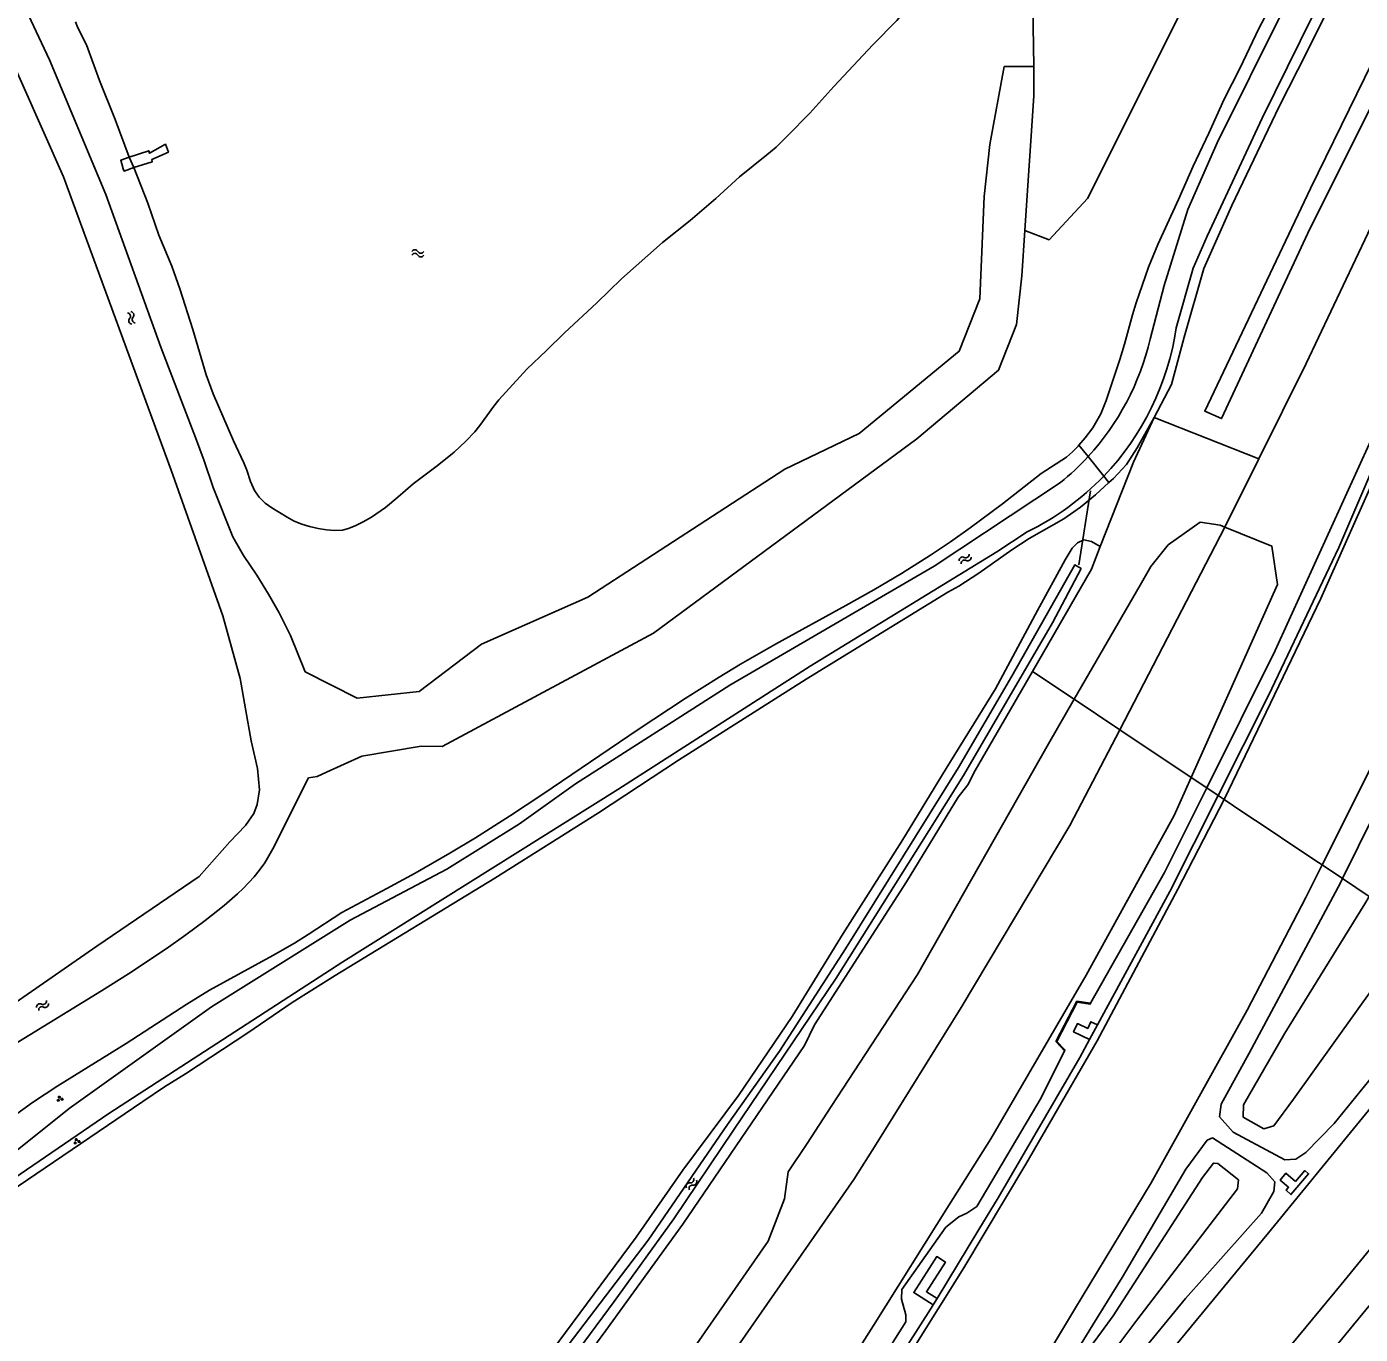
# Model space of a CAD drawing. Extents: x 135990 to 139000, y 393500 to 396000.
# Drawn here: x 136346 to 136512.1, y 395550.4 to 395713.3 of the extents above; entities that cross this region are included whole.
import ezdxf

# ---------------------------------------------------------------- set-up
doc = ezdxf.new("R2010")
doc.units = 0
for name, color, linetype in [('gg-knt-BGT kruinlijn', 7, 'Continuous'), ('gg-knt-bronhoudergrens', 7, 'Continuous'), ('gg-kntw-bovenkant insteek waterloop', 7, 'Continuous'), ('gg-kntw-waterlijn', 7, 'Continuous'), ('gg-kwrk-duiker nz buis', 7, 'Continuous'), ('gg-kwrk-steiger', 7, 'Continuous'), ('gt-symb-groenvak', 7, 'Continuous'), ('gt-symb-watersymbool', 7, 'Continuous'), ('gx-grn-maaiveld', 7, 'Continuous')]:
    doc.layers.add(name, color=color, linetype=linetype)

# ---------------------------------------------------------------- blocks, each defined once
blk = doc.blocks.new('gt0-WA')
at = {"layer": 'gt-symb-watersymbool'}
for centre, start, end in [((-0.32, 0.02), 28.0725, 151.9275), ((0.43, 0.42), 208.0725, 331.9275), ((-0.32, -0.43), 28.0725, 151.9275), ((0.43, -0.03), 208.0725, 331.9275)]:
    blk.add_arc(centre, 0.425, start, end, dxfattribs=at)
blk = doc.blocks.new('gt0-GRVAK')
at = {"layer": 'gt-symb-groenvak'}
for p, q in [((-0.11, 0.19), (-0.23, 0.24)), ((-0.18, 0.15), (0.09, 0.15)), ((-0.09, 0.21), (-0.16, 0.32)), ((-0.05, 0.21), (-0.05, 0.39)), ((0, 0.21), (0.06, 0.32)), ((0.01, 0.19), (0.13, 0.24)), ((0.26, -0.05), (0.2, 0.06)), ((0.3, -0.05), (0.3, 0.13)), ((0.35, -0.05), (0.41, 0.06)), ((-0.25, -0.23), (-0.36, -0.18)), ((-0.32, -0.26), (-0.05, -0.26)), ((-0.23, -0.21), (-0.29, -0.09)), ((-0.18, -0.2), (-0.18, -0.02)), ((-0.14, -0.21), (-0.07, -0.09)), ((-0.12, -0.23), (0, -0.18)), ((0.24, -0.07), (0.12, -0.02)), ((0.17, -0.11), (0.44, -0.11)), ((0.37, -0.07), (0.49, -0.02))]:
    blk.add_line(p, q, dxfattribs=at)

msp = doc.modelspace()

# ---------------------------------------------------------------- linework, layer by layer
at = {"layer": 'gg-knt-BGT kruinlijn'}
for p, q in [((136501.549, 395635.536), (136513.445, 395661.703)), ((136493.011, 395618.434), (136501.549, 395635.536)), ((136521.897, 395631.421), (136509.92, 395607.138)), ((136493.011, 395618.434), (136487.744, 395607.882)), ((136487.744, 395607.882), (136478.517, 395591.61)), ((136498.301, 395585.401), (136509.659, 395606.609)), ((136509.92, 395607.138), (136509.659, 395606.609)), ((136525.296, 395596.866), (136508.887, 395576.627)), ((136474.217, 395586.831), (136476.816, 395591.874)), ((136476.816, 395591.874), (136478.517, 395591.61)), ((136475.295, 395585.697), (136472.382, 395579.85)), ((136475.295, 395585.697), (136474.217, 395586.831)), ((136494.815, 395579.029), (136498.301, 395585.401)), ((136472.382, 395579.85), (136464.347, 395566.3)), ((136494.605, 395577.476), (136494.815, 395579.029)), ((136496.309, 395575.541), (136494.605, 395577.476)), ((136508.887, 395576.627), (136505.367, 395573.028)), ((136490.415, 395570.932), (136493.074, 395574.569)), ((136493.074, 395574.569), (136493.721, 395574.851)), ((136493.721, 395574.851), (136500.479, 395570.491)), ((136502.753, 395572.089), (136496.309, 395575.541)), ((136505.367, 395573.028), (136504.122, 395572.189)), ((136482.464, 395557.429), (136490.415, 395570.932)), ((136504.122, 395572.189), (136502.753, 395572.089)), ((136500.479, 395570.491), (136501.482, 395569.383)), ((136501.482, 395569.383), (136501.384, 395568.17)), ((136501.384, 395568.17), (136499.842, 395565.47)), ((136464.347, 395566.3), (136463.135, 395565.451)), ((136462.119, 395565.005), (136460.517, 395563.714)), ((136463.135, 395565.451), (136462.119, 395565.005)), ((136499.842, 395565.47), (136490.369, 395554.825)), ((136460.517, 395563.714), (136457.996, 395560.187)), ((136457.996, 395560.187), (136455.039, 395555.972)), ((136478.836, 395551.569), (136482.464, 395557.429)), ((136455.039, 395555.972), (136454.96, 395554.762)), ((136454.96, 395554.762), (136455.534, 395552.82)), ((136490.369, 395554.825), (136484.093, 395547.19)), ((136455.534, 395552.82), (136455.515, 395551.909)), ((136455.515, 395551.909), (136450.388, 395543.832))]:
    msp.add_line(p, q, dxfattribs=at)
at = {"layer": 'gg-knt-bronhoudergrens'}
msp.add_line((136471.469, 395708.315), (136471.355, 395715.806), dxfattribs=at)
for points in [[(136553.159, 395866.573), (136552.143, 395865.388), (136549.043, 395860.098), (136545.943, 395854.807), (136539.157, 395844.184), (136532.37, 395833.561), (136528.544, 395817.14), (136538.237, 395810.443), (136527.31, 395790.176), (136502.726, 395741.006), (136478.141, 395691.837), (136473.383, 395686.726), (136470.347, 395687.862)], [(136479.739, 395648.507), (136483.89, 395659.016), (136486.456, 395664.58)]]:
    msp.add_lwpolyline(points, dxfattribs=at)
at = {"layer": 'gg-kntw-bovenkant insteek waterloop'}
for p, q in [((136467.789, 395708.315), (136471.469, 395708.315)), ((136358.771, 395696.995), (136359.345, 395695.738))]:
    msp.add_line(p, q, dxfattribs=at)
for points in [[(136438.206, 395697.288), (136438.673, 395697.685), (136439.345, 395698.255), (136440.793, 395699.663), (136443.538, 395702.499), (136446.545, 395705.808), (136451.423, 395710.982), (136454.404, 395714.03), (136455.698, 395715.556), (136456.47, 395716.585), (136457.595, 395718.239), (136459.25, 395720.894), (136463.159, 395727.63)], [(136344.876, 395717.541), (136348.839, 395709.124), (136355.852, 395692.374), (136362.703, 395673.334), (136367.028, 395662.076), (136368.096, 395659.198), (136369.227, 395655.864), (136371.676, 395649.706), (136372.989, 395647.392), (136374.66, 395644.931), (136376.13, 395642.568), (136377.443, 395640.254), (136378.866, 395637.433), (136380.694, 395632.908)], [(136352.072, 395713.862), (136352.367, 395713.102), (136353.431, 395710.998), (136355.045, 395706.567), (136356.997, 395701.678), (136358.771, 395696.995)], [(136339.886, 395588.487), (136354.707, 395598.719), (136367.46, 395607.387), (136371.297, 395611.727), (136373.243, 395613.745), (136374.283, 395615.237), (136374.72, 395616.364), (136374.991, 395618.199), (136374.741, 395620.837), (136373.967, 395624.28), (136373.232, 395628.283), (136372.601, 395632.084), (136370.425, 395639.873), (136363.998, 395658.006), (136350.574, 395694.566), (136343.049, 395711.51)], [(136394.883, 395630.449), (136402.661, 395636.325), (136415.916, 395642.201), (136440.442, 395658.161), (136449.718, 395662.587), (136462.18, 395672.83), (136464.719, 395679.341), (136465.266, 395692.113), (136465.978, 395698.588), (136467.789, 395708.315)], [(136471.469, 395708.315), (136471.469, 395704.635), (136470.347, 395687.862)], [(136438.206, 395697.288), (136434.782, 395694.564), (136431.843, 395691.868), (136428.645, 395689.128), (136425.218, 395686.359), (136420.111, 395681.844), (136417.04, 395678.875), (136413.01, 395675.144), (136410.763, 395672.932), (136408.315, 395670.6), (136404.829, 395666.79), (136404.179, 395666.001), (136402.442, 395663.581), (136401.812, 395662.805), (136400.699, 395661.617), (136399.231, 395660.259), (136397.149, 395658.539), (136394.133, 395656.314), (136392.232, 395654.653), (136390.683, 395653.385), (136388.941, 395652.181), (136387.913, 395651.575), (136387.014, 395651.111), (136386.08, 395650.742), (136385.338, 395650.563), (136384.343, 395650.498), (136383.339, 395650.573), (136382.316, 395650.738), (136381.212, 395650.997), (136380.254, 395651.292), (136379.329, 395651.669), (136378.439, 395652.148), (136376.512, 395653.335), (136375.701, 395653.918), (136374.955, 395654.659), (136374.378, 395655.483), (136373.874, 395656.621), (136373.404, 395658.023), (136373.029, 395658.95), (136371.772, 395661.657), (136369.209, 395667.522), (136368.361, 395669.878), (136366.701, 395675.536), (136365.067, 395680.595), (136364.075, 395683.427), (136362.454, 395687.308), (136361.092, 395691.28), (136359.345, 395695.738)], [(136470.347, 395687.862), (136469.969, 395682.211), (136469.315, 395676.162), (136467.056, 395670.454), (136456.896, 395661.924), (136424.077, 395637.699), (136397.757, 395623.612)], [(136460.75, 395642.802), (136462.133, 395643.564), (136464.595, 395645.184), (136468.713, 395648.105), (136470.873, 395649.517), (136475.204, 395651.934), (136477.261, 395653.394), (136479.166, 395654.954)], [(136374.17, 395500), (136387.313, 395516.45), (136398.132, 395531.235), (136406.085, 395541.138), (136421.919, 395562.47), (136427.716, 395570.809), (136434.662, 395580.136), (136441.347, 395589.966), (136447.722, 395600.299), (136455.037, 395611.817), (136460.562, 395620.864), (136466.688, 395630.786), (136471.905, 395640.538), (136475.349, 395646.853), (136476.238, 395648.292), (136476.887, 395648.965), (136477.696, 395649.335), (136478.667, 395649.15), (136479.739, 395648.507)], [(136460.75, 395642.802), (136443.083, 395631.972), (136427.18, 395621.904), (136417.239, 395615.338), (136404.3, 395607.176), (136384.404, 395595.087)], [(136394.883, 395630.449), (136387.169, 395629.606), (136380.694, 395632.908)], [(136383.339, 395620.383), (136387.76, 395622.399), (136395.126, 395623.636), (136397.757, 395623.612)], [(136383.339, 395620.383), (136382.179, 395619.854), (136381.115, 395619.682), (136376.649, 395610.831), (136375.638, 395609.107), (136374.968, 395608.15), (136374.341, 395607.375), (136372.965, 395605.922), (136372.232, 395605.233), (136370.584, 395603.795), (136368.241, 395601.913), (136365.833, 395600.125), (136363.377, 395598.406), (136358.673, 395595.287), (136355.296, 395593.142), (136337.407, 395582.197), (136325.04, 395574.344), (136319.272, 395570.852), (136314.081, 395567.84), (136311.698, 395567.13), (136310.852, 395567.163), (136309.883, 395567.427), (136309.23, 395567.667)], [(136360.438, 395579.353), (136363.15, 395581.181), (136365.764, 395582.804), (136373.552, 395587.927), (136379.075, 395591.687), (136384.404, 395595.087)], [(136360.438, 395579.353), (136338.287, 395564.331), (136327.676, 395557.894), (136315.262, 395551.208)]]:
    msp.add_lwpolyline(points, dxfattribs=at)
at = {"layer": 'gg-kntw-waterlijn'}
for points in [[(136556.57, 395819.16), (136544.574, 395793.079), (136531.835, 395766.351), (136519.374, 395740.19), (136510.959, 395724.27), (136499.898, 395701.864), (136493.078, 395687.162), (136491.321, 395683.164), (136489.207, 395675.745)], [(136521.88, 395753.913), (136510.261, 395730.707), (136502.504, 395715.214), (136494.29, 395698.809), (136490.631, 395690.48), (136487.715, 395681.011), (136485.942, 395674.353)], [(136474.772, 395656.464), (136459.065, 395646.072), (136433.586, 395631.249), (136414.358, 395618.965), (136407.394, 395613.981), (136398.324, 395608.303), (136386.303, 395601.98), (136369.033, 395591.161), (136351.262, 395578.519), (136343.539, 395572.299), (136327.574, 395561.894), (136315.91, 395555.314)], [(136470.623, 395650.315), (136466.86, 395647.851), (136443.591, 395633.621), (136419.654, 395618.241), (136385.364, 395596.789), (136356.221, 395577.885), (136338.027, 395565.447), (136325.686, 395557.956), (136317.642, 395553.488)], [(136396.173, 395526.364), (136423.403, 395562.106), (136433.285, 395576.494), (136439.799, 395585.654), (136448.003, 395598.399), (136462.059, 395620.981), (136468.717, 395632.341), (136476.554, 395646.209), (136477.35, 395645.759), (136473.782, 395638.985), (136462.706, 395619.974), (136458.378, 395613.089), (136446.833, 395594.723), (136434.053, 395575.783), (136426.624, 395564.774), (136419.178, 395554.452), (136408.208, 395539.64)]]:
    msp.add_lwpolyline(points, dxfattribs=at)
at = {"layer": 'gg-kwrk-duiker nz buis'}
msp.add_line((136477.085, 395646.206), (136478.522, 395655.449), dxfattribs=at)
at = {"layer": 'gg-kwrk-steiger'}
for points in [[(136359.345, 395695.738), (136361.632, 395696.444), (136361.57, 395696.695), (136363.65, 395697.649), (136363.277, 395698.608), (136361.306, 395697.504), (136361.2, 395697.808), (136358.771, 395696.995)], [(136358.771, 395696.995), (136357.714, 395696.627), (136358.008, 395695.547), (136358.114, 395695.282), (136359.345, 395695.738)]]:
    msp.add_lwpolyline(points, dxfattribs=at)
at = {"layer": 'gx-grn-maaiveld'}
for p, q in [((136486.456, 395664.58), (136499.501, 395659.418)), ((136478.222, 395659.706), (136477.078, 395661.129)), ((136478.222, 395659.706), (136480.173, 395657.278)), ((136499.501, 395659.418), (136495.275, 395650.903)), ((136480.173, 395657.278), (136480.821, 395656.471)), ((136480.821, 395656.471), (136479.166, 395654.954)), ((136482.164, 395625.681), (136495.275, 395650.903)), ((136479.739, 395648.507), (136478.63, 395645.7)), ((136471.281, 395632.951), (136478.63, 395645.7)), ((136476.486, 395629.473), (136484.707, 395643.69)), ((136471.281, 395632.951), (136464.155, 395620.587)), ((136471.281, 395632.951), (136476.486, 395629.473)), ((136482.164, 395625.681), (136476.486, 395629.473)), ((136482.164, 395625.681), (136491.059, 395619.738)), ((136491.059, 395619.738), (136493.011, 395618.434)), ((136493.011, 395618.434), (136494.43, 395617.486)), ((136495.172, 395616.99), (136494.43, 395617.486)), ((136509.92, 395607.138), (136507.377, 395608.837)), ((136509.92, 395607.138), (136513.245, 395604.916)), ((136478.412, 395587.108), (136479.395, 395588.918)), ((136459.407, 395554.821), (136458.925, 395554.026)), ((136469.654, 395536.735), (136478.836, 395551.569))]:
    msp.add_line(p, q, dxfattribs=at)
for points in [[(136565.729, 395804.645), (136565.679, 395804.56), (136551.318, 395779.088), (136536.003, 395749.092), (136521.377, 395719.241), (136505.598, 395687.558), (136494.859, 395664.444), (136492.759, 395665.354), (136505.934, 395693.092), (136523.25, 395728.529), (136542.008, 395767.383), (136553.212, 395788.647), (136568.245, 395815.28), (136589.059, 395847.94), (136607.889, 395874.851), (136625.565, 395898.642), (136636.679, 395912.313)], [(136499.501, 395659.418), (136505.391, 395671.284), (136519.229, 395700.457), (136536.001, 395739.44), (136547.638, 395765.669), (136563.734, 395796.125), (136580.19, 395824.26), (136595.047, 395847.732), (136615.276, 395876.838), (136631.111, 395897.001), (136641.697, 395909.163)], [(136507.377, 395608.837), (136519.506, 395633.06), (136530.411, 395657.436), (136545.131, 395692.554), (136556.872, 395718.434), (136570.768, 395745.667), (136588.694, 395775.524), (136605.941, 395800.538), (136624.066, 395823.529), (136639.596, 395841.273), (136661.918, 395864.109), (136681.853, 395882.145)], [(136570.98, 395840.619), (136560.46, 395821.748), (136548.876, 395798.508), (136535.145, 395770.927), (136523.766, 395746.513), (136504.353, 395707.889), (136502.048, 395703.303), (136496.141, 395690.98), (136492.653, 395683.133), (136490.206, 395674.567), (136488.627, 395668.685), (136486.456, 395664.58)], [(136477.078, 395661.129), (136477.859, 395662.027), (136478.8, 395663.297), (136479.33, 395664.147), (136479.799, 395665.03), (136480.49, 395666.696), (136482.168, 395671.81), (136482.745, 395673.725), (136483.746, 395677.352), (136484.219, 395678.881), (136485.756, 395683.324), (136486.9, 395686.126), (136489.489, 395691.74), (136491.296, 395695.89), (136493.259, 395699.992), (136495.164, 395704.246), (136497.178, 395708.146), (136499.495, 395713.014), (136501.361, 395716.579), (136505.665, 395725.054), (136510.769, 395735.486), (136513.75, 395741.118)], [(136516.902, 395665.743), (136509.454, 395648.401), (136500.693, 395629.934), (136494.43, 395617.486)], [(136517.621, 395665.574), (136516.477, 395662.844), (136507.207, 395642.028), (136495.172, 395616.99)], [(136480.821, 395656.471), (136481.371, 395656.976), (136483.018, 395658.734), (136484.359, 395660.792), (136486.456, 395664.58)], [(136477.078, 395661.129), (136476.978, 395661.014), (136476.276, 395660.299), (136475.522, 395659.641), (136472.399, 395657.583), (136467.563, 395653.804), (136463.551, 395650.813), (136461.1, 395649.085), (136458.61, 395647.417), (136454.976, 395645.141), (136451.529, 395643.116), (136448.043, 395641.153), (136439.276, 395636.324), (136434.934, 395633.84), (136432.242, 395632.224), (136428.008, 395629.565), (136422.162, 395625.714), (136410.3, 395617.66), (136406.129, 395614.899), (136401.911, 395612.218), (136398.724, 395610.291), (136394.383, 395607.817), (136390.869, 395605.906), (136385.233, 395602.93), (136381.059, 395600.174), (136379.364, 395599.115), (136376.665, 395597.545), (136370.505, 395594.215), (136368.764, 395593.232), (136365.931, 395591.508), (136358.392, 395586.586), (136349.879, 395581.327), (136346.73, 395579.258), (136344.29, 395577.52)], [(136484.707, 395643.69), (136486.055, 395646.022), (136488.219, 395648.721), (136492.2, 395651.553), (136494.669, 395651.148), (136495.275, 395650.903)], [(136491.059, 395619.738), (136501.806, 395643.768), (136501.125, 395648.533), (136495.275, 395650.903)], [(136374.469, 395474.076), (136387.516, 395489.339), (136392.261, 395495.984), (136393.267, 395499.841), (136407.298, 395518.294), (136423.343, 395540.345), (136438.368, 395561.992), (136440.388, 395567.268), (136440.85, 395570.624), (136443.245, 395574.159), (136446.223, 395578.734), (136456.951, 395595.214), (136473.285, 395623.937), (136476.486, 395629.473)], [(136482.164, 395625.681), (136475.948, 395613.758), (136462.432, 395591.08), (136451.811, 395574.079), (136449.049, 395569.658), (136432.576, 395546.029), (136407.632, 395511.683), (136388.863, 395488.284), (136374.469, 395474.076)], [(136464.155, 395620.587), (136463.242, 395618.836), (136462.033, 395617.283), (136455.607, 395606.743), (136444.127, 395588.909), (136442.901, 395586.347), (136427.733, 395564.101), (136418.139, 395550.866), (136397.438, 395522.687), (136395.555, 395519.998), (136386.669, 395508.271)], [(136378.958, 395451.614), (136390.908, 395464.823), (136404.293, 395481.764), (136419.906, 395502.912), (136430.359, 395517.958), (136436.731, 395528.278), (136451.494, 395551.488), (136460.928, 395566.485), (136466.119, 395574.735), (136477.988, 395595.118), (136488.933, 395614.983), (136491.059, 395619.738)], [(136479.395, 395588.918), (136488.42, 395605.542), (136494.43, 395617.486)], [(136365.283, 395425.93), (136366.001, 395425.588), (136380.835, 395444.183), (136401.815, 395471.602), (136420.889, 395496.79), (136428.88, 395507.655), (136440.353, 395524.191), (136452.944, 395543.01), (136462.728, 395558.64), (136465.261, 395562.875), (136470.451, 395571.554), (136479.351, 395586.924), (136489.4, 395605.813), (136495.172, 395616.99)], [(136507.377, 395608.837), (136506.931, 395609.134), (136503.857, 395611.188), (136500.647, 395613.333), (136497.521, 395615.421), (136495.172, 395616.99)], [(136507.377, 395608.837), (136505.347, 395604.787), (136498.063, 395590.743), (136486.099, 395569.254), (136476.552, 395553.471), (136474.024, 395549.293), (136463.031, 395531.925), (136452.26, 395515.733), (136440.034, 395498.421), (136429.628, 395484.333), (136417.226, 395468.488), (136404.444, 395452.65), (136385.404, 395429.718), (136367.739, 395408.344)], [(136519.086, 395601.014), (136503.822, 395579.656), (136501.359, 395576.322), (136500.119, 395575.983), (136497.537, 395577.425), (136497.594, 395578.972), (136502.734, 395587.888), (136512.719, 395603.995), (136513.245, 395604.916)], [(136447.653, 395498.795), (136463.577, 395518.208), (136479.397, 395537.194), (136486.196, 395545.438), (136500.682, 395563.005), (136519.084, 395585.503), (136527.233, 395595.571)], [(136475.295, 395585.697), (136475.367, 395585.766), (136474.338, 395586.848), (136476.872, 395591.764), (136478.502, 395591.511), (136478.517, 395591.61)], [(136536.509, 395589.374), (136532.194, 395584.018), (136509.742, 395556.579), (136494.7, 395538.355), (136489.07, 395531.535), (136474.395, 395513.676), (136457.565, 395493.395), (136437.862, 395469.584), (136415.847, 395442.993), (136393.848, 395416.601), (136373.597, 395392.407)], [(136478.412, 395587.108), (136476.415, 395588.044), (136476.904, 395589.088), (136478.189, 395588.486), (136478.571, 395589.304), (136479.395, 395588.918)], [(136375.298, 395387.78), (136392.103, 395407.69), (136416.809, 395437.524), (136439.892, 395465.357), (136462.782, 395492.973), (136484.545, 395519.216), (136498.073, 395535.545), (136503.802, 395542.458), (136521.467, 395563.936), (136540.15, 395586.942)], [(136478.412, 395587.108), (136477.19, 395584.857), (136467.026, 395567.382), (136464.618, 395563.412), (136459.407, 395554.821)], [(136469.654, 395536.735), (136479.884, 395550.695), (136481.334, 395552.674), (136492.458, 395569.886), (136493.839, 395571.704), (136494.392, 395571.657), (136496.947, 395569.596), (136496.839, 395568.485), (136484.287, 395552.119), (136481.93, 395548.991), (136467.218, 395529.468), (136453.465, 395510.661)], [(136504.077, 395569.405), (136502.863, 395570.434), (136502.148, 395569.589), (136503.213, 395568.687), (136502.901, 395568.319), (136503.492, 395567.774), (136505.7, 395570.381), (136505.236, 395570.773), (136504.077, 395569.405)], [(136459.407, 395554.821), (136458.085, 395555.666), (136460.449, 395559.367), (136459.373, 395560.054), (136456.508, 395555.57), (136458.925, 395554.026)], [(136365.283, 395425.93), (136371.849, 395434.088), (136384.696, 395450.57), (136399.962, 395470.552), (136409.393, 395483.063), (136417.993, 395494.436), (136427.068, 395506.606), (136435.33, 395518.114), (136449.078, 395538.611), (136458.881, 395553.956), (136458.925, 395554.026)]]:
    msp.add_lwpolyline(points, dxfattribs=at)
for centre, radius, start, end in [((136455.821, 395680.634), 33.742, 316.19567, 351.66885), ((136454.359, 395681.641), 32.413, 317.40997, 347.00525), ((136454.299, 395681.707), 32.502, 309.04317, 317.39626), ((136455.824, 395680.643), 33.746, 296.01068, 316.18164)]:
    msp.add_arc(centre, radius, start, end, dxfattribs=at)

# ---------------------------------------------------------------- block references
at = {"layer": 'gt-symb-groenvak'}
for p in [(136350.098, 395579.699), (136352.213, 395574.41)]:
    msp.add_blockref('gt0-GRVAK', p, dxfattribs=at)
at = {"layer": 'gt-symb-watersymbool'}
msp.add_blockref('gt0-WA', (136394.665, 395685.036), dxfattribs=at)
for p, rotation in [((136359.042, 395676.93), 110.1739449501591), ((136462.875, 395646.937), 33.705956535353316), ((136347.925, 395591.3), 34.61180636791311), ((136428.767, 395569.049), 54.195894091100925)]:
    msp.add_blockref('gt0-WA', p, dxfattribs=dict(at, rotation=rotation))

doc.saveas('drawing.dxf')
